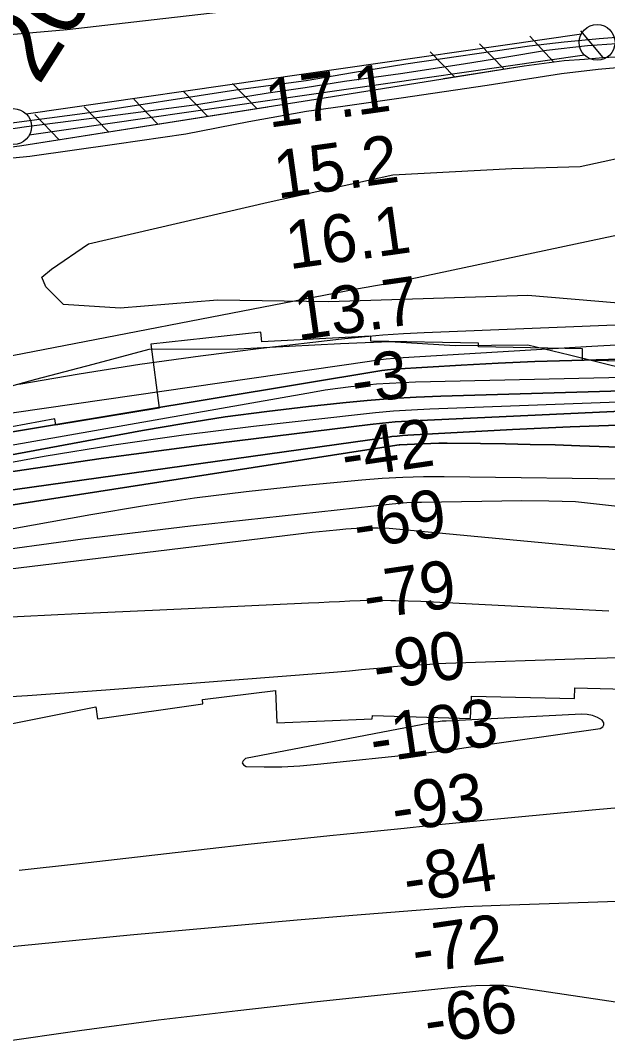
# Model space of a CAD drawing. Extents: x 3598634 to 3636690, y 517270 to 542944.
# Drawn here: x 3616317 to 3617138, y 536539 to 537966 of the extents above; entities that cross this region are included whole.
import ezdxf

# ---------------------------------------------------------------- set-up
doc = ezdxf.new("R2010")
doc.units = 0
for name, color, linetype in [('V-FLOD-BASE', 7, 'Continuous'), ('V-LEVE-TOET', 7, 'Continuous'), ('V-RIVR-EDGE', 7, 'Continuous'), ('V-RIVR-RANG', 7, 'Continuous'), ('V-ROAD-CNTR', 7, 'Continuous'), ('V-RRAP-FSHR', 7, 'Continuous'), ('V-RRAP-RVMT', 7, 'Continuous'), ('V-SITE-VEGE', 7, 'Continuous'), ('V-SURV-IDEN', 7, 'Continuous'), ('V-SURV-LINE', 7, 'Continuous'), ('V-TOPO-DPTH', 7, 'Continuous'), ('V-TOPO-MAJR', 7, 'Continuous'), ('V-TOPO-MINR', 7, 'Continuous'), ('V-TOPO-WATR', 7, 'Continuous')]:
    doc.layers.add(name, color=color, linetype=linetype)

msp = doc.modelspace()

# ---------------------------------------------------------------- linework, layer by layer
at = {"layer": 'V-FLOD-BASE'}
for points in [[(3616715.1, 537872.3), (3616770.3, 537881.1), (3616848.6, 537891.7), (3616937, 537905.3), (3616994.8, 537914.4), (3617052.8, 537924.1), (3617110.2, 537931), (3617150.7, 537933.5)], [(3616217.4, 537801.9), (3616325.5, 537817.5), (3616453.1, 537833.9), (3616563.6, 537848.5), (3616663.4, 537864.7), (3616715.1, 537872.3)]]:
    msp.add_lwpolyline(points, dxfattribs=at)
at = {"layer": 'V-LEVE-TOET'}
for points in [[(3616701.3, 537984.5), (3616602.2, 537977.9), (3616516.3, 537968.1), (3616382.5, 537952.7), (3616247.9, 537941)], [(3616717.3, 537839), (3616767.9, 537846.2), (3616849.8, 537857.8), (3616969.7, 537875.3), (3617073.9, 537891.7), (3617125.1, 537897.8), (3617151.6, 537900.2), (3617192.7, 537902.1), (3617261.8, 537901.1), (3617342.4, 537896.5), (3617420.2, 537892.2), (3617525, 537889.2), (3617635.8, 537885.6), (3617762.9, 537877.9), (3617880.8, 537874.6), (3618033.9, 537872.7), (3618175.3, 537870.6), (3618232.5, 537867.5), (3618366.8, 537860.7), (3618466.2, 537858), (3618569, 537857.9)], [(3615157.9, 537622.7), (3615236.3, 537633.8), (3615328.1, 537645.2), (3615433.6, 537657.9), (3615518.3, 537668.9), (3615620.9, 537685), (3615732.7, 537700.5), (3615824.1, 537711.4), (3615922.1, 537726.4), (3616036, 537741.4), (3616087.4, 537750.2), (3616179.1, 537761.2), (3616230, 537767.5), (3616267.5, 537770.1), (3616330.4, 537776.2), (3616451.8, 537793.5), (3616548.6, 537807.3), (3616636.3, 537824.5), (3616717.3, 537839)]]:
    msp.add_lwpolyline(points, dxfattribs=at)
at = {"layer": 'V-RIVR-EDGE'}
msp.add_lwpolyline([(3617225.1, 537459.3), (3617166.4, 537477.8), (3617084.9, 537497.6), (3617026.8, 537511.8), (3616925, 537510.9), (3616833.8, 537516.6), (3616764.5, 537513.7), (3616621.1, 537506.1), (3616496.7, 537505.8), (3616418.2, 537484.5), (3616337.9, 537463.9), (3616248.4, 537439)], dxfattribs=at)
at = {"layer": 'V-ROAD-CNTR'}
for points in [[(3616716.5, 537882), (3616781.4, 537892.9), (3616856.1, 537905), (3617029, 537930.4), (3617053.4, 537933.4), (3617077.7, 537936.1), (3617102.1, 537938.5), (3617126.6, 537940.7), (3617151, 537942.7)], [(3614364.9, 537515.8), (3614418.3, 537540), (3614445.9, 537549.8), (3614476.9, 537558.7), (3614504.1, 537566.5), (3614555.1, 537576.6), (3614660.6, 537591.8), (3614797.9, 537610.9), (3614953, 537631.2), (3615048.1, 537644.1), (3615066, 537647.3), (3615104.9, 537654.2), (3615239.7, 537672.5), (3615394.1, 537696.2), (3615553.9, 537718.5), (3615734.5, 537745.8), (3615989.1, 537782.7), (3616134.9, 537800.1), (3616407.3, 537836.3), (3616618.5, 537868.7), (3616716.5, 537882)]]:
    msp.add_lwpolyline(points, dxfattribs=at)
at = {"layer": 'V-RRAP-FSHR'}
for p, q in [((3617132.3, 537914), (3617100.9, 537951.5)), ((3617062.5, 537908), (3617029.5, 537944)), ((3616924.1, 537886.9), (3616890.1, 537922)), ((3616993.3, 537898), (3616959.2, 537933.1)), ((3616647.7, 537842.7), (3616613.8, 537877.8)), ((3616578.5, 537831.8), (3616544.6, 537866.9)), ((3616509.4, 537820.9), (3616475.5, 537856)), ((3616371.1, 537799.1), (3616337.2, 537834.2)), ((3616440.2, 537810), (3616406.3, 537845.1))]:
    msp.add_line(p, q, dxfattribs=at)
for points in [[(3615191.9, 537639.2), (3615628.6, 537697.3), (3616319.1, 537790.9), (3616721.2, 537854.3), (3617021.7, 537902.6), (3617077.5, 537910), (3617105.9, 537911.7), (3617131.9, 537914), (3617165.5, 537915.8), (3617187.3, 537917), (3617199.1, 537917.2), (3617240.8, 537917.3), (3617759.5, 537891.7), (3618565.2, 537868.4), (3619298.6, 537833.4)], [(3616909, 537884.5), (3617021.7, 537902.6), (3617077.5, 537910), (3617105.9, 537911.7), (3617131.9, 537914), (3617165.5, 537915.8), (3617187.3, 537917), (3617199.1, 537917.2), (3617240.8, 537917.3), (3617759.5, 537891.7), (3617928.6, 537886.8)], [(3615661.4, 537701.8), (3616319.1, 537790.9), (3616663.3, 537845.1)]]:
    msp.add_lwpolyline(points, dxfattribs=at)
at = {"layer": 'V-RRAP-RVMT'}
for p, q in [((3616653.3, 537529.8), (3616499.6, 537513.1)), ((3616654.9, 537516.4), (3616653.3, 537529.8)), ((3616807, 537524.3), (3616654.9, 537516.4)), ((3616807.2, 537517.1), (3616807, 537524.3)), ((3616499.6, 537513.1), (3616511.3, 537423.6)), ((3616957.7, 537514.5), (3616807.2, 537517.1)), ((3616957.8, 537509.6), (3616957.7, 537514.5)), ((3617103.4, 537506.6), (3616957.8, 537509.6)), ((3617103.1, 537490.7), (3617103.4, 537506.6)), ((3617249.6, 537486.3), (3617103.1, 537490.7)), ((3616511.3, 537423.6), (3616366.6, 537400)), ((3616365.2, 537408.5), (3616216.8, 537381.5)), ((3616366.6, 537400), (3616365.2, 537408.5)), ((3616571.6, 537016.3), (3616673.9, 537028.8)), ((3616673.9, 537028.8), (3616675.6, 536983.4)), ((3616946.4, 536989.7), (3616947.8, 537020.9)), ((3616947.8, 537020.9), (3617092.1, 537017.7)), ((3617092.1, 537017.7), (3617092.5, 537032.6)), ((3617092.5, 537032.6), (3617163.4, 537030.8)), ((3616281.9, 536977.6), (3616422.4, 537005.9)), ((3616422.4, 537005.9), (3616424.9, 536989.1)), ((3616424.9, 536989.1), (3616572.1, 537010.2)), ((3616572.1, 537010.2), (3616571.6, 537016.3)), ((3616809.2, 536989.1), (3616809.4, 536993.7)), ((3616809.4, 536993.7), (3616946.4, 536989.7)), ((3616675.6, 536983.4), (3616809.2, 536989.1))]:
    msp.add_line(p, q, dxfattribs=at)
at = {"layer": 'V-SITE-VEGE'}
msp.add_lwpolyline([(3618735.6, 537593.8), (3618277, 537592.7), (3617540.1, 537549.9), (3617308, 537557.5), (3617026.8, 537581.3), (3616748.4, 537572.4), (3616592.8, 537574.8), (3616456.3, 537563.5), (3616377.1, 537568.8), (3616352.5, 537593.3), (3616347, 537606.9), (3616360.6, 537617.9), (3616412.4, 537653.5), (3616663.4, 537711.5), (3616838, 537750.1), (3617004.5, 537758.7), (3617100.1, 537761.7), (3617190.1, 537781), (3617389.4, 537778.8), (3617610.5, 537768.4), (3617782.5, 537771.6), (3617957.2, 537763.8), (3618235.7, 537748.2), (3618522.3, 537746.2)], dxfattribs=at)
at = {"layer": 'V-SURV-LINE'}
for points in [[(3616325.2, 537835.2), (3617101.8, 537947.2)], [(3617106.1, 537917.5), (3616329.4, 537805.5)]]:
    msp.add_lwpolyline(points, dxfattribs=at)
for centre in [(3617123.7, 537935.2), (3616307.5, 537817.5)]:
    msp.add_circle(centre, 25, dxfattribs=at)
at = {"layer": 'V-TOPO-DPTH'}
for points in [[(3618573.6, 537570.3), (3618440.1, 537569.3), (3618306.6, 537568.5), (3618114.6, 537567.5), (3618077.1, 537567.3), (3618039.5, 537567), (3618002, 537566.7), (3617964.4, 537566.4), (3617905.4, 537565.9), (3617838.3, 537565), (3617771.3, 537563.7), (3617704.3, 537561.7), (3617637.3, 537559.3), (3616881.8, 537529), (3616852.8, 537527.5), (3616823.8, 537525.6), (3616794.8, 537523), (3616765.9, 537520), (3616653.6, 537506.9), (3616568.7, 537496.2), (3616483.9, 537484.5), (3616399.4, 537471.2), (3616315, 537456.9)], [(3618482.8, 537509.7), (3618372, 537509.1), (3618261.2, 537508.3), (3618053.7, 537506.2), (3618046.6, 537506.2), (3618039.6, 537506.1), (3618032.5, 537506), (3618025.5, 537505.9), (3617139.8, 537491.6), (3617088.2, 537490.4), (3617036.7, 537488.8), (3616985.2, 537486.4), (3616933.7, 537483.7), (3616839.2, 537478), (3616834.9, 537477.6), (3616830.7, 537477.2), (3616826.6, 537476.7), (3616822.4, 537476.1), (3615881, 537320)], [(3615881, 537320), (3616822.4, 537476.1), (3616826.6, 537476.7), (3616830.7, 537477.2), (3616834.9, 537477.6), (3616839.2, 537478), (3616933.7, 537483.7), (3616985.2, 537486.4), (3617036.7, 537488.8), (3617088.2, 537490.4), (3617139.8, 537491.6), (3618025.5, 537505.9), (3618032.5, 537506), (3618039.6, 537506.1), (3618046.6, 537506.2), (3618053.7, 537506.2), (3618261.2, 537508.3), (3618372, 537509.1), (3618482.8, 537509.7)], [(3617666.2, 537462.9), (3616905.1, 537440.3), (3616870.8, 537438.8), (3616836.4, 537436.9), (3616802.1, 537434.2), (3616767.9, 537431), (3616719.8, 537425.9), (3616661.6, 537419.1), (3616603.5, 537411.3), (3616545.6, 537402.2), (3616487.9, 537392.2), (3615683.8, 537243.2)], [(3615683.8, 537243.2), (3616487.9, 537392.2), (3616545.6, 537402.2), (3616603.5, 537411.3), (3616661.6, 537419.1), (3616719.8, 537425.9), (3616767.9, 537431), (3616802.1, 537434.2), (3616836.4, 537436.9), (3616870.8, 537438.8), (3616905.1, 537440.3), (3617666.2, 537462.9)], [(3616293.6, 537333), (3616430.1, 537353.4), (3616566.9, 537371.6), (3616806.2, 537400.7), (3616823.6, 537402.6), (3616841.2, 537404.3), (3616858.7, 537405.5), (3616876.3, 537406.5), (3617177.5, 537420.2), (3617321.1, 537425.9), (3617464.8, 537430.6), (3617608.5, 537433.6), (3617752.2, 537435.6), (3617985.5, 537437.4), (3618012.6, 537437.7), (3618039.6, 537438), (3618066.7, 537438.3), (3618093.8, 537438.8), (3618820.8, 537451.3)], [(3618820.8, 537451.3), (3618093.8, 537438.8), (3618066.7, 537438.3), (3618039.6, 537438), (3618012.6, 537437.7), (3617985.5, 537437.4), (3617752.2, 537435.6), (3617608.5, 537433.6), (3617464.8, 537430.6), (3617321.1, 537425.9), (3617177.5, 537420.2), (3616876.3, 537406.5), (3616858.7, 537405.5), (3616841.2, 537404.3), (3616823.6, 537402.6), (3616806.2, 537400.7), (3616566.9, 537371.6), (3616430.1, 537353.4), (3616293.6, 537333)], [(3616166.2, 537289.7), (3616829.1, 537382.8), (3616836.6, 537383.8), (3616844, 537384.6), (3616851.4, 537385.2), (3616858.9, 537385.7), (3617005.2, 537393.9), (3617085.8, 537397.6), (3617166.4, 537400.4), (3617247.1, 537401.8), (3617327.8, 537402.2), (3618032.4, 537399.3), (3618036, 537399.3), (3618039.7, 537399.3), (3618043.3, 537399.3), (3618047, 537399.3), (3618117.4, 537398.9), (3618156.2, 537398.6), (3618195.1, 537398.3), (3618233.9, 537398), (3618272.8, 537397.6), (3619186.6, 537387)], [(3619186.6, 537387), (3618272.8, 537397.6), (3618233.9, 537398), (3618195.1, 537398.3), (3618156.2, 537398.6), (3618117.4, 537398.9), (3618047, 537399.3), (3618043.3, 537399.3), (3618039.7, 537399.3), (3618036, 537399.3), (3618032.4, 537399.3), (3617327.8, 537402.2), (3617247.1, 537401.8), (3617166.4, 537400.4), (3617085.8, 537397.6), (3617005.2, 537393.9), (3616858.9, 537385.7), (3616851.4, 537385.2), (3616844, 537384.6), (3616836.6, 537383.8), (3616829.1, 537382.8), (3616166.2, 537289.7)], [(3615718.3, 537196.9), (3616843.7, 537371.8), (3616846.8, 537372.2), (3616847.9, 537372.3), (3616868.4, 537373.4), (3616879.7, 537373.9), (3616891.1, 537374.3), (3616902.4, 537374.5), (3616913.7, 537374.5), (3616960.5, 537374.1), (3616995.3, 537373.6), (3617030, 537373), (3617064.8, 537372.1), (3617099.5, 537371), (3617451, 537358.7)], [(3617451, 537358.7), (3617099.5, 537371), (3617064.8, 537372.1), (3617030, 537373), (3616995.3, 537373.6), (3616960.5, 537374.1), (3616913.7, 537374.5), (3616902.4, 537374.5), (3616891.1, 537374.3), (3616879.7, 537373.9), (3616868.4, 537373.4), (3616847.9, 537372.3), (3616846.8, 537372.2), (3616843.7, 537371.8), (3615718.3, 537196.9)]]:
    msp.add_lwpolyline(points, dxfattribs=at)
at = {"layer": 'V-TOPO-MAJR'}
for points in [[(3619147.8, 537244.8), (3618078.8, 537252.7), (3618059.3, 537253), (3618039.8, 537253.5), (3618020.3, 537254.3), (3618000.8, 537255.2), (3617860, 537263.5), (3617829, 537265.7), (3617276.6, 537321.8), (3617196.6, 537324), (3616909.9, 537327.7), (3616881, 537327.6), (3616852.1, 537326.8), (3616823.2, 537325.2), (3616794.4, 537322.9), (3616705.9, 537314.5), (3616633, 537306.6), (3616560.3, 537297.5), (3616487.7, 537286.6), (3616415.4, 537274.5), (3615706.2, 537146.6)], [(3616627.4, 536927.4), (3616629.1, 536924.7), (3616632.8, 536922.2), (3616657.8, 536921.8), (3616682.8, 536922.1), (3616707.7, 536923.5), (3616732.6, 536925.6), (3616876.8, 536940.8), (3616891.9, 536942.5), (3616907, 536944.3), (3616922.1, 536946.2), (3616937.2, 536948.3), (3617128.1, 536975.6), (3617131.5, 536977.9), (3617133.3, 536980.5), (3617132.9, 536983.6), (3617130.8, 536987.2), (3617124.1, 536991), (3617117.1, 536993.8), (3617109.6, 536995.2), (3617101.9, 536995.6), (3616912.5, 536986), (3616906.8, 536985.6), (3616901.2, 536985), (3616895.5, 536984.2), (3616889.9, 536983.2), (3616632, 536933.4), (3616628.7, 536930.3), (3616627.4, 536927.4)]]:
    msp.add_lwpolyline(points, dxfattribs=at)
at = {"layer": 'V-TOPO-MINR'}
for points in [[(3618297, 537860.6), (3618094.8, 537850.3), (3618067, 537848.7), (3618039.3, 537846.9), (3618011.7, 537844.7), (3617984, 537842.2), (3616841, 537599.2), (3616827.5, 537597.1), (3616813.9, 537594.9), (3616800.4, 537592.5), (3616786.9, 537590), (3616247.2, 537485.8)], [(3618573.6, 537570.3), (3618440.1, 537569.3), (3618306.6, 537568.5), (3618114.6, 537567.5), (3618077.1, 537567.3), (3618039.5, 537567), (3618002, 537566.7), (3617964.4, 537566.4), (3617905.4, 537565.9), (3617838.3, 537565), (3617771.3, 537563.7), (3617704.3, 537561.7), (3617637.3, 537559.3), (3616881.8, 537529), (3616852.8, 537527.5), (3616823.8, 537525.6), (3616794.8, 537523), (3616765.9, 537520), (3616653.6, 537506.9), (3616568.7, 537496.2), (3616483.9, 537484.5), (3616399.4, 537471.2), (3616315, 537456.9)], [(3618921.3, 537533.2), (3618081.9, 537534.3), (3618060.7, 537534.3), (3618039.6, 537534.2), (3618018.4, 537534.1), (3617997.2, 537533.9), (3617692.7, 537530.5), (3617548.5, 537527.9), (3617404.4, 537523.8), (3617260.4, 537517.6), (3617116.4, 537509.9), (3616852.2, 537493.9), (3616840.4, 537493.1), (3616828.6, 537492), (3616816.9, 537490.6), (3616805.2, 537489.1), (3616227.1, 537405.2)], [(3617929.9, 537483.7), (3616869.6, 537459.8), (3616851.5, 537459.2), (3616833.4, 537458.3), (3616815.3, 537457), (3616797.2, 537455.4), (3616779.2, 537453.5), (3616761.2, 537451.2), (3616743.3, 537448.6), (3616725.4, 537445.6), (3615698.7, 537264.9)], [(3617666.2, 537462.9), (3616905.1, 537440.3), (3616870.8, 537438.8), (3616836.4, 537436.9), (3616802.1, 537434.2), (3616767.9, 537431), (3616719.8, 537425.9), (3616661.6, 537419.1), (3616603.5, 537411.3), (3616545.6, 537402.2), (3616487.9, 537392.2), (3615683.8, 537243.2)], [(3618566.8, 537462.1), (3618431.7, 537460.1), (3618077.9, 537454.4), (3618058.7, 537454.1), (3618039.6, 537453.8), (3618020.5, 537453.6), (3618001.4, 537453.4), (3617831.7, 537451.6), (3617727.7, 537450.2), (3617623.8, 537448.1), (3617519.9, 537445.2), (3617415.9, 537441.8), (3616889.5, 537422.1), (3616864.2, 537420.9), (3616839, 537419.2), (3616813.8, 537417.1), (3616788.6, 537414.5), (3616643, 537398), (3616545.2, 537385.7), (3616447.6, 537371.9), (3616350.4, 537355.8), (3616253.5, 537338.2)], [(3618820.8, 537451.3), (3618093.8, 537438.8), (3618066.7, 537438.3), (3618039.6, 537438), (3618012.6, 537437.7), (3617985.5, 537437.4), (3617752.2, 537435.6), (3617608.5, 537433.6), (3617464.8, 537430.6), (3617321.1, 537425.9), (3617177.5, 537420.2), (3616876.3, 537406.5), (3616858.7, 537405.5), (3616841.2, 537404.3), (3616823.6, 537402.6), (3616806.2, 537400.7), (3616566.9, 537371.6), (3616430.1, 537353.4), (3616293.6, 537333)], [(3619186.6, 537387), (3618272.8, 537397.6), (3618233.9, 537398), (3618195.1, 537398.3), (3618156.2, 537398.6), (3618117.4, 537398.9), (3618047, 537399.3), (3618043.3, 537399.3), (3618039.7, 537399.3), (3618036, 537399.3), (3618032.4, 537399.3), (3617327.8, 537402.2), (3617247.1, 537401.8), (3617166.4, 537400.4), (3617085.8, 537397.6), (3617005.2, 537393.9), (3616858.9, 537385.7), (3616851.4, 537385.2), (3616844, 537384.6), (3616836.6, 537383.8), (3616829.1, 537382.8), (3616166.2, 537289.7)], [(3617451, 537358.7), (3617099.5, 537371), (3617064.8, 537372.1), (3617030, 537373), (3616995.3, 537373.6), (3616960.5, 537374.1), (3616913.7, 537374.5), (3616902.4, 537374.5), (3616891.1, 537374.3), (3616879.7, 537373.9), (3616868.4, 537373.4), (3616847.9, 537372.3), (3616846.8, 537372.2), (3616843.7, 537371.8), (3615718.3, 537196.9)], [(3617997.4, 537192.3), (3617093.6, 537292.6), (3617056.1, 537293.7), (3617018.6, 537293.9), (3616877.9, 537291.8), (3616867.6, 537291.5), (3616857.4, 537291), (3616847.1, 537290.2), (3616836.9, 537289.3), (3616554.8, 537258.7), (3616404.3, 537240.5), (3616254.2, 537219.7)], [(3618825.6, 537153.7), (3618077.1, 537154.8), (3618058.5, 537154.8), (3618039.9, 537154.9), (3618021.3, 537155.1), (3618002.7, 537155.3), (3617879.5, 537156.8), (3616847.7, 537254), (3616832.6, 537255.1), (3616817.5, 537255.7), (3616802.4, 537255.8), (3616787.3, 537255.3), (3616772.2, 537254.2), (3616763.7, 537253.4), (3616744.5, 537251.6), (3616725.2, 537249.6), (3616705.9, 537247.4), (3616686.7, 537245.2), (3616137.3, 537178.5)], [(3616284, 537130.8), (3616397.9, 537136.2), (3616511.9, 537141.5), (3616720.2, 537151.1), (3616734.6, 537151.8), (3616749, 537152.5), (3616763.4, 537153.2), (3616777.7, 537154), (3616792.1, 537154.6), (3616806.5, 537155), (3616820.9, 537155), (3616835.3, 537154.8), (3616841.8, 537154.6), (3616859.4, 537154.1), (3616877, 537153.5), (3616894.7, 537152.7), (3616912.3, 537151.9), (3617140.1, 537140)], [(3617215.2, 537076.3), (3617106.7, 537072.9), (3616912.2, 537066.3), (3616901, 537065.8), (3616889.7, 537065.3), (3616878.4, 537064.7), (3616867.1, 537063.9), (3616855.9, 537063.1), (3616844.6, 537062.2), (3616833.4, 537061.2), (3616822.2, 537060.1), (3616810.9, 537059), (3616794, 537057.4), (3616777.2, 537055.8), (3616760.3, 537054.4), (3616743.4, 537053), (3616436.3, 537029.1), (3616326.8, 537021.4), (3616217.3, 537014.8)], [(3616315.4, 536777.5), (3616395.4, 536786.5), (3616578.3, 536807.2), (3616635.4, 536813.6), (3616692.6, 536819.8), (3616749.8, 536825.9), (3616807, 536831.7), (3616854, 536836.4), (3616887.8, 536839.8), (3616921.5, 536843.1), (3616955.2, 536846.4), (3616988.9, 536849.6), (3617121.7, 536862.2), (3617221.9, 536871.3), (3617322.1, 536879.8), (3617422.4, 536887.6), (3617522.7, 536894.7), (3618002.6, 536927.1), (3618021.3, 536928.1), (3618040.1, 536929), (3618058.9, 536929.5), (3618077.7, 536929.7), (3618890.5, 536932)], [(3618501.9, 536763.2), (3618354.3, 536759.2), (3618080.8, 536752.4), (3618060.5, 536752), (3618040.2, 536751.6), (3618019.9, 536751.4), (3617999.6, 536751.3), (3617839.8, 536750.7), (3617739.5, 536749.9), (3617639.3, 536748.5), (3617539.1, 536746.2), (3617439, 536743.3), (3616988.1, 536728.2), (3616963.1, 536727.2), (3616938.2, 536726), (3616913.3, 536724.4), (3616888.4, 536722.5), (3616782.2, 536714), (3616704.2, 536707.5), (3616626.2, 536700.7), (3616548.3, 536693.6), (3616470.4, 536686.3), (3616290.1, 536668.8)], [(3616289.2, 536537.5), (3616399.7, 536553.2), (3616510.3, 536567.9), (3616621, 536581.3), (3616731.9, 536593.7), (3616914.6, 536613), (3616934.2, 536614.8), (3616953.9, 536616), (3616973.6, 536616.6), (3616993.3, 536616.7), (3617805.8, 536495.2)]]:
    msp.add_lwpolyline(points, dxfattribs=at)
at = {"layer": 'V-TOPO-WATR'}
msp.add_lwpolyline([(3618482.8, 537509.7), (3618372, 537509.1), (3618261.2, 537508.3), (3618053.7, 537506.2), (3618046.6, 537506.2), (3618039.6, 537506.1), (3618032.5, 537506), (3618025.5, 537505.9), (3617139.8, 537491.6), (3617088.2, 537490.4), (3617036.7, 537488.8), (3616985.2, 537486.4), (3616933.7, 537483.7), (3616839.2, 537478), (3616834.9, 537477.6), (3616830.7, 537477.2), (3616826.6, 537476.7), (3616822.4, 537476.1), (3615881, 537320)], dxfattribs=at)

# ---------------------------------------------------------------- texts
at = {"layer": 'V-RIVR-RANG'}
for s, rotation, p in [('17.1', 7.9983, (3616664.7, 537815.7)), ('15.2', 7.9983, (3616676.5, 537716.4)), ('16.1', 7.9983, (3616693.1, 537617.7)), ('13.7', 7.9983, (3616704.9, 537518.4)), ('-3', 8.2848, (3616784.8, 537428.4)), ('-42', 8.2848, (3616770.8, 537325.3)), ('-69', 8.2848, (3616787.8, 537226.7)), ('-79', 8.2848, (3616801.5, 537127.6)), ('-90', 8.2848, (3616815.1, 537028.6)), ('-103', 8.2848, (3616810.7, 536926.9)), ('-93', 8.2848, (3616841.1, 536830.2)), ('-84', 8.2848, (3616857.6, 536731.6)), ('-72', 8.2848, (3616869.4, 536632.2)), ('-66', 8.2848, (3616886.7, 536533.7))]:
    msp.add_text(s, height=67, rotation=rotation, dxfattribs=at).set_placement(p)
at = {"layer": 'V-SURV-IDEN'}
msp.add_text('20+88.4', height=100, rotation=57.4994, dxfattribs=at).set_placement((3616342.6, 537873.5))

doc.saveas('drawing.dxf')
